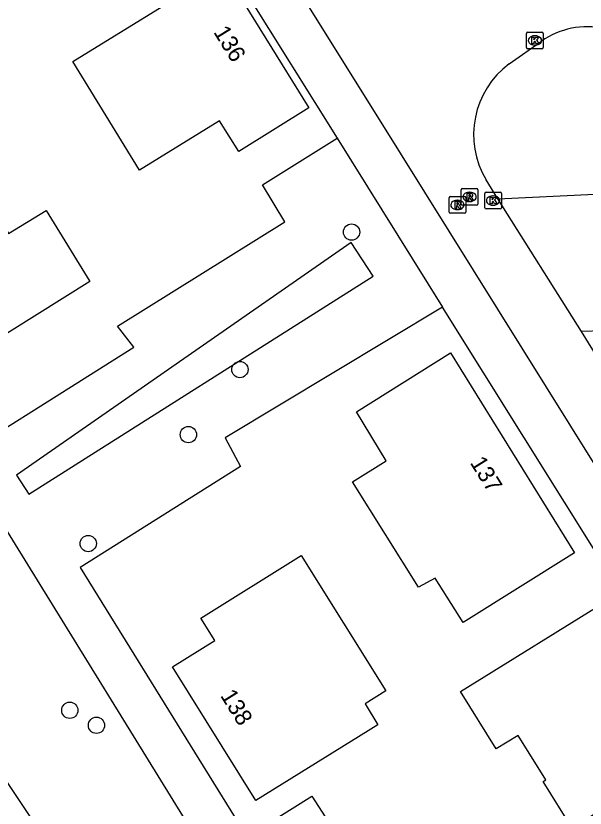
# Model space of a CAD drawing. Extents: x 159280 to 160375, y 384531 to 385872.
# Drawn here: x 159646.61 to 159680.77, y 385391.6 to 385439.13 of the extents above; entities that cross this region are included whole.
import ezdxf

# ---------------------------------------------------------------- set-up
doc = ezdxf.new("R2010")
doc.units = 0
for name, color, linetype in [('IMGEO_Boom', 7, 'Continuous'), ('IMGEO_Groenvoorziening', 7, 'Continuous'), ('IMGEO_Kolk', 7, 'Continuous'), ('IMGEO_Pand', 7, 'Continuous'), ('IMGEO_Pand_nummerreeks', 7, 'Continuous'), ('IMGEO_Parkeervlak_open', 7, 'Continuous'), ('IMGEO_Rijbaan_lokaal_open', 7, 'Continuous'), ('IMGEO_Rioolput', 7, 'Continuous'), ('IMGEO_Voetpad_open', 7, 'Continuous')]:
    doc.layers.add(name, color=color, linetype=linetype)

msp = doc.modelspace()

# ---------------------------------------------------------------- linework, layer by layer
at = {"layer": 'IMGEO_Boom'}
for centre in [(159666.754, 385426.154), (159660.053, 385417.91), (159656.964, 385414.004), (159650.95, 385407.473), (159649.847, 385397.469), (159651.447, 385396.568)]:
    msp.add_circle(centre, 0.489, dxfattribs=at)
at = {"layer": 'IMGEO_Groenvoorziening'}
for points in [[(159596.581, 385463.769), (159594.745, 385462.729), (159600.038, 385455.044), (159603.411, 385449.663), (159607.363, 385452.29), (159615.981, 385440.233), (159645.697, 385460.037), (159646.364, 385458.965), (159616.966, 385439.749), (159617.515, 385436.985), (159620.823, 385433.354), (159627.11, 385423.308), (159630.43, 385420.947), (159631.063, 385421.339), (159636.32, 385413.451), (159640.347, 385408.752), (159644.329, 385411.007), (159659.574, 385386.349), (159662.089, 385387.334), (159666.806, 385380.692), (159670.504, 385382.802)], [(159649.51, 385457.955), (159643.902, 385454.436), (159633.192, 385447.984), (159634.104, 385446.666), (159620.701, 385438.237), (159629.009, 385424.892), (159632.691, 385422.892), (159640.291, 385410.819), (159653.693, 385419.245), (159652.714, 385420.516), (159662.76, 385426.769), (159661.419, 385428.982), (159665.888, 385431.78)], [(159614.908, 385428.947), (159649.394, 385383.908), (159652.246, 385381.582), (159653.836, 385379.888), (159654.761, 385380.688), (159653.222, 385382.451), (159645.751, 385393.683), (159637.569, 385404.595), (159638.588, 385405.437), (159637.617, 385406.913), (159636.237, 385406.381), (159627.182, 385417.505), (159615.488, 385431.896), (159610.601, 385428.748), (159611.342, 385427.696), (159611.824, 385427.012), (159614.908, 385428.947)], [(159647.39, 385410.426), (159668.057, 385423.514), (159666.739, 385425.528), (159646.655, 385411.573), (159647.39, 385410.426)], [(159672.22, 385421.659), (159659.174, 385413.817), (159660.1, 385412.096), (159650.465, 385406.039), (159660.554, 385389.755), (159661.844, 385390.742), (159664.369, 385392.326), (159670.504, 385382.802)]]:
    msp.add_lwpolyline(points, dxfattribs=at)
at = {"layer": 'IMGEO_Kolk'}
for p, q in [((159677.256, 385437.222), (159677.256, 385438.074)), ((159677.331, 385438.148), (159678.183, 385438.148)), ((159677.744, 385437.928), (159677.769, 385437.928)), ((159678.257, 385438.074), (159678.257, 385437.222)), ((159677.767, 385437.368), (159677.742, 385437.368)), ((159678.183, 385437.148), (159677.331, 385437.148)), ((159674.75, 385427.617), (159674.75, 385428.469)), ((159674.825, 385428.543), (159675.677, 385428.543)), ((159675.238, 385428.323), (159675.263, 385428.323)), ((159675.751, 385428.469), (159675.751, 385427.617)), ((159675.677, 385427.543), (159674.825, 385427.543)), ((159675.261, 385427.763), (159675.236, 385427.763))]:
    msp.add_line(p, q, dxfattribs=at)
for points in [[(159677.256, 385437.222), (159677.256, 385438.074)], [(159677.331, 385438.148), (159678.183, 385438.148)], [(159677.577, 385437.848), (159677.7, 385437.848), (159677.7, 385437.697), (159677.83, 385437.848), (159677.994, 385437.848), (159677.848, 385437.697), (159678.001, 385437.448), (159677.849, 385437.448), (159677.764, 385437.612), (159677.7, 385437.545), (159677.7, 385437.448), (159677.577, 385437.448), (159677.577, 385437.848)], [(159678.257, 385438.074), (159678.257, 385437.222)], [(159678.183, 385437.148), (159677.331, 385437.148)], [(159674.75, 385427.617), (159674.75, 385428.469)], [(159674.825, 385428.543), (159675.677, 385428.543)], [(159675.751, 385428.469), (159675.751, 385427.617)], [(159675.071, 385428.243), (159675.194, 385428.243), (159675.194, 385428.092), (159675.324, 385428.243), (159675.488, 385428.243), (159675.342, 385428.092), (159675.495, 385427.843), (159675.343, 385427.843), (159675.258, 385428.007), (159675.194, 385427.94), (159675.194, 385427.843), (159675.071, 385427.843), (159675.071, 385428.243)], [(159675.677, 385427.543), (159674.825, 385427.543)]]:
    msp.add_lwpolyline(points, dxfattribs=at)
for centre, start, end in [((159677.333, 385438.072), 91.552, 178.448), ((159677.333, 385438.072), 91.552, 178.448), ((159678.181, 385438.072), 1.552, 88.448), ((159678.181, 385438.072), 1.552, 88.448), ((159677.333, 385437.224), 181.552, 268.448), ((159677.333, 385437.224), 181.552, 268.448), ((159678.181, 385437.224), 271.552, 358.448), ((159678.181, 385437.224), 271.552, 358.448), ((159674.827, 385428.467), 91.552, 178.448), ((159674.827, 385428.467), 91.552, 178.448), ((159675.675, 385428.467), 1.552, 88.448), ((159675.675, 385428.467), 1.552, 88.448), ((159674.827, 385427.619), 181.552, 268.448), ((159674.827, 385427.619), 181.552, 268.448), ((159675.675, 385427.619), 271.552, 358.448), ((159675.675, 385427.619), 271.552, 358.448)]:
    msp.add_arc(centre, 0.0765, start, end, dxfattribs=at)
for centre, major_axis, ratio, start_param, end_param in [((159677.743, 385437.648), (-0.387, 0.002), 0.722429, 4.712389, 7.853982), ((159677.768, 385437.648), (-0.39, 0.002), 0.717154, 1.570796, 4.712389), ((159675.237, 385428.043), (-0.387, 0.002), 0.722429, 4.712389, 7.853982), ((159675.262, 385428.043), (-0.39, 0.002), 0.717154, 1.570796, 4.712389)]:
    msp.add_ellipse(centre, major_axis=major_axis, ratio=ratio, start_param=start_param, end_param=end_param, dxfattribs=at)
at = {"layer": 'IMGEO_Pand'}
for points in [[(159659.03, 385441.95), (159664.195, 385433.608), (159659.989, 385430.993), (159658.824, 385432.837), (159654.025, 385429.865), (159650.035, 385436.381), (159659.03, 385441.95)], [(159648.435, 385427.447), (159651.049, 385423.184), (159643.045, 385418.19), (159636.846, 385428.158), (159642.616, 385431.766), (159646.176, 385426.062), (159648.435, 385427.447)], [(159666.818, 385411.183), (159668.838, 385412.442), (159667.054, 385415.371), (159672.692, 385418.911), (159680.128, 385406.919), (159673.444, 385402.73), (159671.771, 385405.399), (159670.763, 385404.854), (159666.818, 385411.183)], [(159663.74, 385406.745), (159668.814, 385398.637), (159667.576, 385397.862), (159668.327, 385396.605), (159661.006, 385392.055), (159656.006, 385400.079), (159658.544, 385401.66), (159657.707, 385402.993), (159663.74, 385406.745)], [(159682.4, 385404.231), (159687.175, 385396.551), (159683.174, 385394.052), (159683.936, 385392.848), (159680.003, 385390.398), (159678.258, 385393.199), (159678.419, 385393.299), (159676.764, 385395.956), (159675.431, 385395.152), (159673.292, 385398.59), (159682.4, 385404.231)]]:
    msp.add_lwpolyline(points, dxfattribs=at)
at = {"layer": 'IMGEO_Parkeervlak_open'}
msp.add_lwpolyline([(159675.526, 385428.153), (159681.362, 385428.427), (159681.457, 385426.065), (159682.812, 385426.082), (159682.853, 385423.558), (159684.352, 385423.587), (159684.46, 385420.317), (159680.554, 385420.185)], dxfattribs=at)
at = {"layer": 'IMGEO_Rijbaan_lokaal_open'}
for points in [[(159633.741, 385488.313), (159668.221, 385433.234), (159691.585, 385395.788)], [(159676.213, 385436.257), (159678.148, 385437.612)], [(159675.526, 385428.153), (159674.825, 385429.291)], [(159680.554, 385420.185), (159675.526, 385428.153)], [(159686.216, 385411.029), (159680.554, 385420.185)]]:
    msp.add_lwpolyline(points, dxfattribs=at)
for centre, radius, start, end in [((159680.934, 385433.547), 4.928, 32.3592, 124.4317), ((159679.395, 385432.002), 5.313, 126.7857, 210.6767)]:
    msp.add_arc(centre, radius, start, end, dxfattribs=at)
at = {"layer": 'IMGEO_Rioolput'}
for p, q in [((159673.335, 385427.837), (159673.335, 385428.689)), ((159673.41, 385428.763), (159674.262, 385428.763)), ((159673.823, 385428.543), (159673.848, 385428.543)), ((159674.336, 385428.689), (159674.336, 385427.837)), ((159672.61, 385427.356), (159672.61, 385428.208)), ((159672.685, 385428.282), (159673.537, 385428.282)), ((159673.098, 385428.062), (159673.123, 385428.062)), ((159673.611, 385428.208), (159673.611, 385427.356)), ((159673.846, 385427.983), (159673.821, 385427.983)), ((159673.121, 385427.502), (159673.096, 385427.502)), ((159674.262, 385427.763), (159673.41, 385427.763)), ((159673.537, 385427.282), (159672.685, 385427.282))]:
    msp.add_line(p, q, dxfattribs=at)
for points in [[(159673.335, 385427.837), (159673.335, 385428.689)], [(159673.41, 385428.763), (159674.262, 385428.763)], [(159673.924, 385428.461), (159673.672, 385428.463), (159673.672, 385428.063)], [(159673.85, 385428.382), (159673.796, 385428.382), (159673.796, 385428.301)], [(159674.336, 385428.689), (159674.336, 385427.837)], [(159672.61, 385427.356), (159672.61, 385428.208)], [(159672.685, 385428.282), (159673.537, 385428.282)], [(159673.199, 385427.98), (159672.947, 385427.982), (159672.947, 385427.582)], [(159673.125, 385427.901), (159673.071, 385427.901), (159673.071, 385427.82)], [(159673.611, 385428.208), (159673.611, 385427.356)], [(159673.672, 385428.063), (159673.796, 385428.063), (159673.796, 385428.225), (159673.807, 385428.225)], [(159673.796, 385428.301), (159673.848, 385428.301)], [(159673.854, 385428.196), (159673.925, 385428.063), (159674.065, 385428.063), (159674, 385428.189)], [(159672.947, 385427.582), (159673.071, 385427.582), (159673.071, 385427.744), (159673.082, 385427.744)], [(159673.071, 385427.82), (159673.123, 385427.82)], [(159673.129, 385427.715), (159673.2, 385427.582), (159673.34, 385427.582), (159673.275, 385427.708)], [(159674.262, 385427.763), (159673.41, 385427.763)], [(159673.537, 385427.282), (159672.685, 385427.282)]]:
    msp.add_lwpolyline(points, dxfattribs=at)
for centre, radius, start, end in [((159673.412, 385428.687), 0.0765, 91.552, 178.448), ((159673.412, 385428.687), 0.0765, 91.552, 178.448), ((159673.856, 385428.286), 0.0964, 77.0061, 93.1865), ((159673.87, 385428.343), 0.0378, 276.6634, 79.6772), ((159673.923, 385428.351), 0.109, 350.3612, 89.416), ((159673.921, 385428.351), 0.112, 277.5842, 350.9817), ((159674.26, 385428.687), 0.0765, 1.552, 88.448), ((159674.26, 385428.687), 0.0765, 1.552, 88.448), ((159672.687, 385428.206), 0.0765, 91.552, 178.448), ((159672.687, 385428.206), 0.0765, 91.552, 178.448), ((159673.131, 385427.805), 0.0964, 77.0061, 93.1865), ((159673.145, 385427.862), 0.0378, 276.6634, 79.6772), ((159673.198, 385427.87), 0.109, 350.3612, 89.416), ((159673.196, 385427.87), 0.112, 277.5842, 350.9817), ((159673.412, 385427.839), 0.0765, 181.552, 268.448), ((159673.412, 385427.839), 0.0765, 181.552, 268.448), ((159673.535, 385428.206), 0.0765, 1.552, 88.448), ((159673.535, 385428.206), 0.0765, 1.552, 88.448), ((159673.806, 385428.172), 0.0533, 26.0293, 88.6989), ((159673.832, 385428.49), 0.19, 274.7715, 282.9687), ((159673.905, 385428.136), 0.108, 29.5134, 73.7905), ((159674.26, 385427.839), 0.0765, 271.552, 358.448), ((159674.26, 385427.839), 0.0765, 271.552, 358.448), ((159673.081, 385427.691), 0.0533, 26.0293, 88.6989), ((159673.107, 385428.009), 0.19, 274.7715, 282.9687), ((159673.18, 385427.655), 0.108, 29.5134, 73.7905), ((159672.687, 385427.358), 0.0765, 181.552, 268.448), ((159672.687, 385427.358), 0.0765, 181.552, 268.448), ((159673.535, 385427.358), 0.0765, 271.552, 358.448), ((159673.535, 385427.358), 0.0765, 271.552, 358.448)]:
    msp.add_arc(centre, radius, start, end, dxfattribs=at)
for centre, major_axis, ratio, start_param, end_param in [((159673.822, 385428.263), (-0.387, 0.002), 0.722429, 4.712389, 7.853982), ((159673.847, 385428.263), (-0.39, 0.002), 0.717154, 1.570796, 4.712389), ((159673.097, 385427.782), (-0.387, 0.002), 0.722429, 4.712389, 7.853982), ((159673.122, 385427.782), (-0.39, 0.002), 0.717154, 1.570796, 4.712389)]:
    msp.add_ellipse(centre, major_axis=major_axis, ratio=ratio, start_param=start_param, end_param=end_param, dxfattribs=at)
at = {"layer": 'IMGEO_Voetpad_open'}
for points in [[(159649.51, 385457.955), (159665.888, 385431.78)], [(159665.888, 385431.78), (159672.22, 385421.659)], [(159689.307, 385394.352), (159672.22, 385421.659)]]:
    msp.add_lwpolyline(points, dxfattribs=at)

# ---------------------------------------------------------------- texts
at = {"layer": 'IMGEO_Pand_nummerreeks'}
for s, rotation, p in [('136', 301.7646, (159658.439, 385438.155)), ('137', 301.8047, (159673.835, 385412.323)), ('138', 301.9307, (159658.85, 385398.35))]:
    msp.add_text(s, height=1, rotation=rotation, dxfattribs=at).set_placement(p)

doc.saveas('drawing.dxf')
